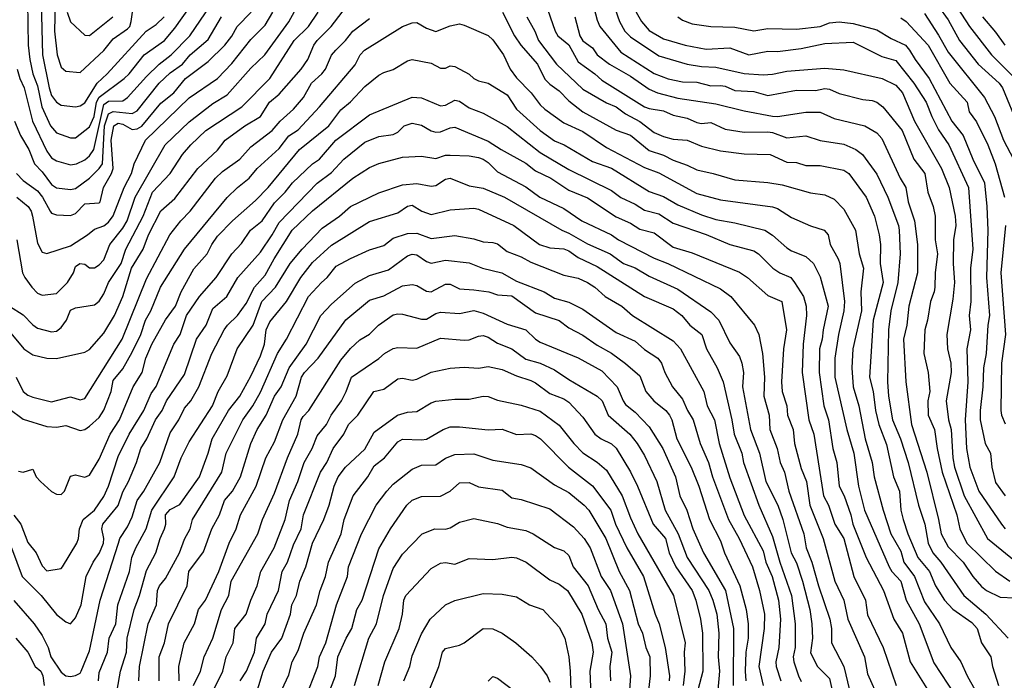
# Model space of a CAD drawing. Header units: metres. Extents: x -46681 to -43747, y -240911 to -237677.
# Tile 1033 of 1056: x -44524 to -44420, y -238198 to -238128. Entities that reach past the tile are written whole.
import ezdxf

# ---------------------------------------------------------------- set-up
doc = ezdxf.new("R2010")
doc.units = ezdxf.units.M
doc.layers.add('CONTOUR_INDEX', color=1, linetype='Continuous')
doc.layers.add('CONTOUR_INTER', color=3, linetype='Continuous')

msp = doc.modelspace()

# ---------------------------------------------------------------- linework, layer by layer
at = {"layer": 'CONTOUR_INDEX'}
for points, elevation in [([(-44524.25, -238133.52), (-44523.97, -238134.52), (-44523.49, -238135.52), (-44522.61, -238139.02), (-44521.1, -238142.19), (-44520.6, -238142.9), (-44520.1, -238143.2), (-44518.6, -238143.61), (-44517.99, -238143.52), (-44517.1, -238143.09), (-44516.6, -238142.67), (-44516.16, -238142.02), (-44515.1, -238137.25), (-44514.6, -238136.91), (-44513.1, -238136.87), (-44512.6, -238136.53), (-44510.6, -238134.3), (-44509.28, -238133.02), (-44508, -238132.02), (-44506.05, -238130.02), (-44503.32, -238126.02)], 80), ([(-44468.57, -238126.52), (-44467.52, -238129.52), (-44467.24, -238130.02), (-44466.1, -238130.98), (-44465.1, -238132.75), (-44463.33, -238134.02), (-44462.6, -238134.71), (-44458.1, -238137.49), (-44457.6, -238137.69), (-44456.1, -238137.93), (-44455.1, -238138.4), (-44453.6, -238138.71), (-44452.6, -238139.15), (-44452.1, -238139.25), (-44451.1, -238139.16), (-44449.6, -238139.85), (-44447.6, -238140.19), (-44445.1, -238140.16), (-44444.6, -238140.23), (-44443.1, -238140.79), (-44441.1, -238140.56), (-44439.6, -238141.05), (-44437.1, -238141.43), (-44435.84, -238142.02), (-44435.13, -238142.52), (-44433.6, -238144.61), (-44432.46, -238147.02), (-44431.32, -238150.02), (-44431.28, -238150.52), (-44431.16, -238153.02), (-44431.39, -238156.02), (-44432.13, -238159.02), (-44432.39, -238161.02), (-44432.49, -238166.52), (-44432.38, -238168.02), (-44431.96, -238170.52), (-44431.13, -238172.52), (-44430.3, -238175.02), (-44429.22, -238179.52), (-44428.57, -238181.52), (-44428.19, -238183.52), (-44427.7, -238184.52), (-44426.86, -238185.52), (-44424.43, -238189.02), (-44422.12, -238191.02), (-44419.78, -238193.52)], 85), ([(-44525.03, -238158.52), (-44523.6, -238159.44), (-44522.6, -238160.48), (-44522.1, -238160.83), (-44520.6, -238161.22), (-44520.1, -238161.16), (-44519.6, -238160.78), (-44519.05, -238160.02), (-44518.6, -238158.95), (-44518.1, -238158.69), (-44516.1, -238158.37), (-44515.6, -238157.99), (-44515.1, -238157.22), (-44514.59, -238156.02), (-44513.27, -238154.02), (-44512.78, -238152.52), (-44510.95, -238149.02), (-44509.96, -238146.52), (-44508.1, -238144.52), (-44506.82, -238142.52), (-44505.94, -238141.52), (-44504.33, -238140.02), (-44500.56, -238137.52), (-44497.61, -238134.52), (-44495.02, -238130.52), (-44493.52, -238129.02), (-44492.5, -238127.52)], 85), ([(-44454.6, -238128.03), (-44454.1, -238128.38), (-44453.1, -238128.77), (-44451.1, -238129.05), (-44448.6, -238129.1), (-44446.6, -238129.49), (-44445.1, -238129.25), (-44442.1, -238129.31), (-44439.6, -238129.03), (-44438.6, -238128.65), (-44437.6, -238128.56), (-44436.1, -238128.72), (-44433.6, -238129.38), (-44432.1, -238130.29), (-44430.6, -238131.01), (-44430.17, -238131.52), (-44429.59, -238132.52), (-44428.1, -238134.51), (-44425.7, -238139.02), (-44424.52, -238140.52), (-44423.51, -238143.02), (-44422.26, -238145.52), (-44422.04, -238148.02), (-44421.92, -238150.52), (-44422.06, -238155.52), (-44421.75, -238159.52), (-44421.92, -238160.52), (-44422.1, -238163.52), (-44422.37, -238165.02), (-44422.45, -238167.02), (-44422.73, -238169.52), (-44422.71, -238170.52), (-44422.2, -238173.02), (-44421.65, -238174.02), (-44421.49, -238175.52), (-44421.1, -238177.12), (-44420.09, -238178.52)], 80), ([(-44422.49, -238128.02), (-44421.1, -238129.65), (-44420.13, -238131.02)], 75), ([(-44524.6, -238180.55), (-44523.85, -238181.52), (-44523.1, -238183.45), (-44522.24, -238184.52), (-44521.6, -238185.91), (-44521.1, -238186.42), (-44519.6, -238186.19), (-44519.46, -238186.02), (-44517.96, -238183.52), (-44517.77, -238183.02), (-44517.67, -238182.02), (-44517.26, -238181.02), (-44516.07, -238180.02), (-44515.1, -238178.6), (-44514.61, -238177.52), (-44513.6, -238174.39), (-44512.44, -238172.02), (-44510.89, -238169.52), (-44510.1, -238167.72), (-44509.6, -238167), (-44507.73, -238162.52), (-44507.07, -238161.52), (-44506.37, -238159.52), (-44505.02, -238157.52), (-44503.26, -238155.52), (-44501.61, -238153.02), (-44500.6, -238151.93), (-44499.63, -238150.52), (-44498.42, -238149.52), (-44497.1, -238147.63), (-44496, -238146.52), (-44495.22, -238145.52), (-44493.12, -238143.52), (-44492.37, -238143.02), (-44490.64, -238141.02), (-44487.1, -238138.35), (-44482.6, -238136.49), (-44481.6, -238136.56), (-44479.6, -238137.41), (-44479.1, -238137.34), (-44478.1, -238136.81), (-44477.6, -238136.91), (-44476.6, -238137.6), (-44475.1, -238138.18), (-44472.6, -238139.57), (-44469.1, -238142.34), (-44466.1, -238144.12), (-44461.6, -238146.34), (-44460.6, -238147.07), (-44459.1, -238147.78), (-44458.1, -238148.41), (-44456.6, -238148.79), (-44455.1, -238149.77), (-44451.6, -238150.97), (-44449.1, -238152.03), (-44446.6, -238152.7), (-44446.1, -238153.01), (-44444.57, -238154.52), (-44443.83, -238155.02), (-44442.68, -238155.52), (-44442.28, -238156.02), (-44441.33, -238157.52), (-44441.08, -238158.52), (-44441.03, -238159.52), (-44441.4, -238162.52), (-44441.48, -238165.52), (-44440.78, -238170.52), (-44440.27, -238172.02), (-44439.23, -238178.52), (-44438.7, -238179.52), (-44438.05, -238181.52), (-44437.09, -238183.02), (-44436.03, -238187.02), (-44434.8, -238189.52), (-44434.6, -238191.06), (-44432.95, -238194.52), (-44431.59, -238198.52)], 90), ([(-44511.41, -238198.02), (-44511.34, -238196.52), (-44510.43, -238192.02), (-44509.56, -238190.02), (-44509.43, -238188.52), (-44509.24, -238188.02), (-44508.6, -238187.24), (-44507.14, -238184.52), (-44506.6, -238183.09), (-44505.99, -238182.02), (-44505.74, -238181.02), (-44502.65, -238176.02), (-44502.19, -238174.02), (-44501.96, -238173.52), (-44500.43, -238170.52), (-44499.39, -238169.02), (-44498.6, -238167.59), (-44496.8, -238163.52), (-44495.84, -238162.02), (-44493.51, -238157.52), (-44492.16, -238156.02), (-44491.56, -238155.52), (-44490.6, -238154.32), (-44489.1, -238153.49), (-44487.1, -238152.6), (-44485.6, -238152.12), (-44484.6, -238151.34), (-44483.1, -238150.86), (-44482.1, -238150.82), (-44480.6, -238151.39), (-44478.1, -238151.08), (-44476.1, -238151.44), (-44475.1, -238151.74), (-44474.1, -238151.83), (-44473.6, -238151.97), (-44472.6, -238152.76), (-44471.1, -238153.34), (-44470.1, -238153.87), (-44466.6, -238155.26), (-44465.1, -238155.59), (-44464.1, -238156.02), (-44463.34, -238156.52), (-44462.25, -238157.52), (-44460.51, -238158.52), (-44459.37, -238159.52), (-44455.1, -238162.18), (-44454.33, -238163.02), (-44451.86, -238167.52), (-44451.51, -238169.02), (-44450.72, -238170.52), (-44450.22, -238173.02), (-44449.1, -238176.62), (-44447.6, -238180.6), (-44445.6, -238184.31), (-44445.32, -238185.52), (-44444.65, -238187.02), (-44443.98, -238189.52), (-44443.76, -238191.52), (-44443.94, -238194.52), (-44444.25, -238196.02), (-44444.22, -238196.52), (-44443.74, -238198.02)], 95), ([(-44500.72, -238198.02), (-44500.07, -238197.02), (-44499.2, -238195.02), (-44499.02, -238193.52), (-44498.1, -238192.02), (-44497.87, -238191.02), (-44496.7, -238188.52), (-44496.3, -238186.52), (-44495.73, -238185.52), (-44495.1, -238183.7), (-44494.3, -238182.02), (-44494.05, -238180.52), (-44492.25, -238176.02), (-44491.59, -238175.02), (-44490.92, -238173.52), (-44489.81, -238172.02), (-44489.31, -238171.02), (-44488.34, -238170.02), (-44486.65, -238167.52), (-44485.6, -238167.28), (-44484.1, -238166.2), (-44483.6, -238166.12), (-44482.6, -238166.34), (-44482.1, -238166.22), (-44480.6, -238165.5), (-44478.6, -238165.05), (-44477.1, -238164.97), (-44475.6, -238165.08), (-44474.6, -238164.89), (-44473.1, -238165.2), (-44471.6, -238165.88), (-44470.1, -238166.37), (-44469.6, -238166.61), (-44468.1, -238167.75), (-44466.6, -238168.3), (-44466.1, -238168.66), (-44464.6, -238170.23), (-44463.35, -238172.02), (-44462.67, -238172.52), (-44461.6, -238173.05), (-44461.1, -238173.49), (-44459.6, -238175.98), (-44458.83, -238177.52), (-44457.19, -238181.52), (-44455.91, -238183.02), (-44455.5, -238184.52), (-44454.82, -238186.02), (-44453.09, -238188.52), (-44452.71, -238189.52), (-44452.2, -238191.52), (-44451.99, -238193.02), (-44451.97, -238197.02), (-44452.5, -238199.02)], 100), ([(-44488.67, -238198.52), (-44487.16, -238193.52), (-44486.35, -238192.02), (-44485.61, -238189.02), (-44484.6, -238186.2), (-44483.6, -238184.66), (-44481.55, -238182.52), (-44480.22, -238182.02), (-44479.1, -238182.05), (-44478.6, -238181.9), (-44477.6, -238181.3), (-44476.1, -238180.9), (-44473.6, -238181.46), (-44472.6, -238181.84), (-44470.6, -238182.18), (-44469.83, -238182.52), (-44467.6, -238183.99), (-44466.6, -238184.34), (-44466.1, -238184.82), (-44465.62, -238186.02), (-44464.06, -238188.02), (-44462.98, -238190.52), (-44462.18, -238192.02), (-44462.01, -238193.52), (-44461.55, -238195.02), (-44461.76, -238196.52), (-44461.69, -238198.02)], 105)]:
    msp.add_lwpolyline(points, dxfattribs=dict(at, elevation=elevation))
at = {"layer": 'CONTOUR_INTER'}
for points, elevation in [([(-44427.6, -238123.19), (-44423.85, -238129.02), (-44421.54, -238132.02), (-44419.1, -238134.46)], 76), ([(-44525.59, -238160.52), (-44523.53, -238163.02), (-44522.6, -238163.67), (-44521.1, -238164.01), (-44520.1, -238164.04), (-44517.1, -238163.39), (-44516.6, -238163.11), (-44515.1, -238161.37), (-44513.99, -238159.52), (-44513.08, -238157.52), (-44512.17, -238154.52), (-44510.95, -238152.52), (-44510.39, -238151.02), (-44509.1, -238148.48), (-44507.6, -238147.19), (-44505.18, -238144.02), (-44503.1, -238142.08), (-44502.31, -238141.02), (-44500.23, -238139.52), (-44498.59, -238138.52), (-44497.62, -238137.02), (-44496.6, -238136.17), (-44494.31, -238133.52), (-44493.61, -238132.52), (-44492.97, -238131.02), (-44492.61, -238130.52), (-44491.14, -238129.02), (-44488.45, -238125.52)], 86), ([(-44524.26, -238151.52), (-44523.66, -238155.02), (-44523.44, -238155.52), (-44522.68, -238156.52), (-44522.1, -238157.15), (-44521.6, -238157.37), (-44520.1, -238157.2), (-44518.93, -238156.02), (-44518.29, -238155.02), (-44518.1, -238154.36), (-44517.64, -238154.02), (-44517.1, -238154.1), (-44516.6, -238154.5), (-44516.1, -238154.47), (-44515.6, -238154.17), (-44515.1, -238153.65), (-44514.46, -238152.02), (-44513.1, -238150.29), (-44512.65, -238149.52), (-44511.78, -238147.02), (-44508.64, -238141.52), (-44506.1, -238139.1), (-44503.6, -238137.17), (-44502.1, -238136.24), (-44499.6, -238133.43), (-44498.12, -238132.02), (-44495.6, -238128.53), (-44494.6, -238126.75)], 84), ([(-44523.15, -238126.52), (-44523.09, -238131.02), (-44522.9, -238132.52), (-44522.6, -238134.02), (-44522.1, -238135.29), (-44521.63, -238137.52), (-44520.72, -238139.52), (-44520.1, -238140.24), (-44518.6, -238140.78), (-44518.1, -238140.79), (-44516.6, -238139.6), (-44516.12, -238138.52), (-44515.86, -238137.02), (-44515.6, -238136.49), (-44512.96, -238134.52), (-44512.42, -238134.02), (-44510.86, -238132.02), (-44508.7, -238130.52), (-44507.6, -238129.23), (-44506.07, -238127.02)], 79), ([(-44521.69, -238126.52), (-44521.57, -238132.02), (-44520.87, -238135.52), (-44520.6, -238136.33), (-44520.1, -238137.02), (-44519.6, -238137.34), (-44518.1, -238137.51), (-44517.6, -238137.41), (-44517.1, -238137.07), (-44515.81, -238135.02), (-44514.75, -238134.02), (-44510.64, -238129.52), (-44509.6, -238128.83), (-44508.75, -238128.02)], 78), ([(-44520.22, -238126.52), (-44520.31, -238129.52), (-44520.02, -238132.02), (-44519.6, -238133.31), (-44519.1, -238133.75), (-44517.6, -238133.87), (-44515.1, -238131.56), (-44514.1, -238130.32), (-44512.6, -238129.3), (-44512.37, -238129.02), (-44512.21, -238128.52), (-44512.06, -238127.52)], 77), ([(-44463.44, -238127.02), (-44463.1, -238128.38), (-44462.8, -238129.02), (-44460.6, -238131.76), (-44457.1, -238133.99), (-44455.6, -238134.55), (-44454.1, -238134.88), (-44452.6, -238134.91), (-44451.1, -238135.29), (-44450.1, -238135.25), (-44449.6, -238135.34), (-44448.6, -238135.77), (-44446.6, -238135.9), (-44445.1, -238136.32), (-44442.1, -238135.76), (-44440.1, -238135.77), (-44439.1, -238135.56), (-44438.6, -238135.65), (-44437.6, -238136.09), (-44435.1, -238136.74), (-44434.1, -238136.83), (-44433.6, -238137.02), (-44433, -238137.52), (-44430.94, -238140.02), (-44429.7, -238143.02), (-44428.57, -238144.52), (-44428.24, -238146.52), (-44427.67, -238148.02), (-44427.47, -238149.02), (-44427.46, -238151.52), (-44427.22, -238153.02), (-44427.46, -238155.02), (-44427.49, -238156.52), (-44427.56, -238157.02), (-44427.95, -238158.02), (-44428.27, -238160.02), (-44428.56, -238161.02), (-44428.65, -238163.52), (-44428.21, -238165.52), (-44428.03, -238167.52), (-44428.24, -238168.52), (-44428.19, -238170.02), (-44427.53, -238171.52), (-44427.27, -238173.52), (-44426.72, -238176.02), (-44425.19, -238180.52), (-44424.87, -238182.02), (-44424.12, -238183.52), (-44421.1, -238186.46), (-44419.6, -238187.53)], 83), ([(-44461.46, -238126.52), (-44460.74, -238128.52), (-44460.17, -238129.52), (-44459.6, -238130.12), (-44456.6, -238132.14), (-44453.6, -238133.01), (-44452.1, -238133.26), (-44450.6, -238133.34), (-44447.6, -238133.98), (-44445.6, -238134.12), (-44444.6, -238134.06), (-44443.1, -238133.75), (-44439.1, -238133.42), (-44437.1, -238133.61), (-44433.04, -238134.52), (-44431.6, -238135.24), (-44430.92, -238136.02), (-44429.63, -238139.02), (-44426.8, -238144.02), (-44426.01, -238146.02), (-44425.37, -238149.02), (-44425.28, -238150.02), (-44425.53, -238151.52), (-44425.56, -238154.02), (-44425.43, -238156.02), (-44425.6, -238157.78), (-44426.23, -238161.52), (-44426.16, -238163.02), (-44425.83, -238164.52), (-44425.77, -238165.52), (-44426.3, -238168.52), (-44426.06, -238170.52), (-44425.77, -238171.52), (-44425.61, -238174.52), (-44425.42, -238175.52), (-44424.41, -238178.52), (-44421.94, -238183.02), (-44417.6, -238186.59)], 82), ([(-44459.6, -238126.48), (-44458.41, -238128.52), (-44457.6, -238129.47), (-44456.1, -238130.35), (-44453.83, -238131.02), (-44451.6, -238131.42), (-44449.1, -238131.29), (-44447.1, -238132.02), (-44445.1, -238131.65), (-44444.1, -238131.66), (-44441.6, -238131.37), (-44439.1, -238130.84), (-44436.1, -238130.7), (-44433.1, -238132.21), (-44431.6, -238132.61), (-44429.7, -238135.02), (-44428.43, -238137.02), (-44427.83, -238138.52), (-44427.1, -238139.92), (-44426.02, -238141.52), (-44423.94, -238146.02), (-44423.51, -238152.52), (-44423.76, -238154.52), (-44423.72, -238158.02), (-44423.87, -238159.52), (-44423.76, -238161.02), (-44424.14, -238163.02), (-44424.03, -238166.52), (-44424.31, -238170.52), (-44424.16, -238173.52), (-44423.83, -238175.52), (-44422.86, -238178.02), (-44420.47, -238181.52), (-44420.1, -238181.99)], 81), ([(-44427.1, -238126.92), (-44426.1, -238128.35), (-44424.91, -238130.52), (-44422.95, -238133.02), (-44420.71, -238135.02), (-44420.37, -238135.52), (-44418.71, -238139.52)], 77), ([(-44524.53, -238139.02), (-44523.88, -238140.52), (-44523.01, -238142.02), (-44522.39, -238143.52), (-44521.6, -238144.35), (-44520.6, -238145.68), (-44520.1, -238146.04), (-44518.6, -238146.23), (-44518.1, -238146.11), (-44516.6, -238145.03), (-44515.58, -238144.02), (-44515.23, -238143.52), (-44515.03, -238139.52), (-44514.6, -238138.24), (-44514.1, -238137.99), (-44512.1, -238138.2), (-44511.6, -238137.94), (-44509.26, -238135.02), (-44508.1, -238133.93), (-44506.81, -238133.02), (-44506.01, -238132.02), (-44504.1, -238130.39), (-44502.68, -238128.02)], 81), ([(-44524.34, -238166.02), (-44523.6, -238167.53), (-44523.1, -238167.92), (-44522.6, -238168.11), (-44520.6, -238168.61), (-44518.6, -238168.1), (-44517.6, -238168.4), (-44517.1, -238168.26), (-44513.17, -238162.02), (-44510.6, -238155.65), (-44508.14, -238151.02), (-44506.99, -238149.52), (-44506.01, -238148.52), (-44503.33, -238145.02), (-44502.6, -238144.34), (-44500.77, -238143.02), (-44499.6, -238141.71), (-44497.37, -238140.02), (-44496.51, -238139.02), (-44495.1, -238137.76), (-44494.06, -238136.52), (-44493.22, -238135.02), (-44492.11, -238134.02), (-44491.74, -238133.52), (-44491.1, -238132.07), (-44490.63, -238131.52), (-44489.63, -238130.52), (-44488.86, -238129.52), (-44487.1, -238128.18)], 87), ([(-44524.3, -238144.52), (-44523.6, -238145.27), (-44522.1, -238146.37), (-44521.58, -238147.02), (-44520.77, -238148.52), (-44520.6, -238148.73), (-44520.1, -238148.91), (-44518.6, -238148.98), (-44518.1, -238148.75), (-44517.1, -238147.75), (-44515.6, -238147.62), (-44515.5, -238147.52), (-44515.13, -238146.02), (-44514.28, -238144.52), (-44514.13, -238144.02), (-44514.32, -238141.02), (-44514.03, -238139.52), (-44513.6, -238139.23), (-44513.1, -238139.34), (-44512.1, -238139.89), (-44511.6, -238139.84), (-44511.1, -238139.56), (-44509.1, -238137.12), (-44507.73, -238136.02), (-44506.49, -238134.52), (-44504.1, -238132.71), (-44502.35, -238131.02), (-44501.6, -238130.05), (-44501.06, -238129.02), (-44499.56, -238127.52)], 82), ([(-44524.27, -238147.02), (-44523.07, -238148.02), (-44522.76, -238148.52), (-44522.63, -238149.02), (-44522.1, -238151.88), (-44521.6, -238152.82), (-44521.1, -238152.98), (-44518.6, -238152.17), (-44516.81, -238151.02), (-44516.1, -238150.39), (-44515.1, -238150.07), (-44514.6, -238149.67), (-44514.1, -238149.01), (-44512.97, -238146.02), (-44512.17, -238144.52), (-44511.89, -238143.52), (-44510.71, -238141.02), (-44506.1, -238136.55), (-44503.1, -238134.52), (-44501.6, -238132.93), (-44499.6, -238130.42), (-44498.1, -238128.89), (-44497.29, -238127.52)], 83), ([(-44518.95, -238127.52), (-44518.6, -238128.54), (-44517.1, -238129.96), (-44516.6, -238129.99), (-44514.16, -238128.02)], 76), ([(-44473.09, -238127.52), (-44471.82, -238130.02), (-44471.16, -238131.02), (-44469.38, -238133.02), (-44468.6, -238134.58), (-44468.1, -238135.11), (-44467.1, -238135.82), (-44466.1, -238136.89), (-44464.62, -238138.02), (-44461.1, -238139.97), (-44459.6, -238140.5), (-44457.6, -238142.1), (-44456.1, -238142.59), (-44455.1, -238143.12), (-44453.6, -238143.65), (-44452.6, -238144.16), (-44450.87, -238144.52), (-44448.6, -238145.22), (-44445.1, -238145.47), (-44443.6, -238145.74), (-44440.6, -238146.56), (-44439.1, -238146.8), (-44438.1, -238147.24), (-44437.1, -238148.31), (-44435.88, -238150.52), (-44435.48, -238153.02), (-44435.01, -238154.52), (-44435.32, -238157.02), (-44435.25, -238159.02), (-44436.13, -238163.02), (-44436.26, -238165.02), (-44436.1, -238167.02), (-44435.52, -238169.02), (-44434.85, -238172.52), (-44434.12, -238175.02), (-44433.91, -238176.52), (-44432.95, -238180.02), (-44432.15, -238182.52), (-44431.1, -238184.36), (-44430.78, -238185.52), (-44429.66, -238187.02), (-44428.6, -238189.72), (-44427.01, -238192.02), (-44425.83, -238194.52), (-44424.77, -238196.02), (-44424.1, -238197.52), (-44423.25, -238199.02)], 87), ([(-44470.52, -238128.02), (-44469.68, -238129.52), (-44469.28, -238130.52), (-44467.39, -238133.02), (-44464.6, -238135.65), (-44462.1, -238137.09), (-44461.1, -238137.52), (-44460.1, -238138.23), (-44458.6, -238139.06), (-44457.1, -238140.2), (-44456.1, -238140.62), (-44455.1, -238140.9), (-44453.6, -238141.03), (-44452.1, -238141.67), (-44450.1, -238142.14), (-44447.6, -238142.45), (-44444.87, -238142.52), (-44443.1, -238143.33), (-44442.1, -238143.39), (-44441.1, -238143.7), (-44439.6, -238143.7), (-44437.1, -238144.17), (-44436.58, -238144.52), (-44434.73, -238147.02), (-44433.86, -238149.02), (-44433.37, -238151.02), (-44433.23, -238152.02), (-44433.28, -238154.02), (-44432.96, -238156.02), (-44434.01, -238160.02), (-44434.39, -238166.02), (-44434, -238167.52), (-44433.75, -238169.52), (-44433.4, -238171.02), (-44432.6, -238173.13), (-44431.87, -238176.52), (-44431.24, -238178.02), (-44431.09, -238180.02), (-44430.85, -238181.02), (-44430.35, -238182.52), (-44429.28, -238185.02), (-44428.08, -238186.52), (-44427.43, -238188.02), (-44426.48, -238189.52), (-44425.6, -238190.49), (-44423.6, -238191.88), (-44423.04, -238192.52), (-44422.6, -238194.02), (-44421.59, -238195.52), (-44421.44, -238196.52), (-44420.81, -238198.52)], 86), ([(-44465.46, -238128.02), (-44464.92, -238130.02), (-44464.6, -238130.54), (-44463.6, -238131.28), (-44463.08, -238132.02), (-44461.8, -238133.02), (-44459.6, -238134.26), (-44457.6, -238135.64), (-44456.72, -238136.02), (-44454.6, -238136.61), (-44450.6, -238137.18), (-44447.6, -238137.94), (-44444.6, -238138.48), (-44444.1, -238138.51), (-44441.1, -238138.08), (-44439.6, -238138.06), (-44438.1, -238138.75), (-44434.87, -238139.52), (-44433.6, -238140.25), (-44433.1, -238140.85), (-44431.15, -238145.02), (-44430.55, -238146.02), (-44430.32, -238147.52), (-44429.65, -238149.52), (-44429.34, -238152.02), (-44429.32, -238155.02), (-44430.24, -238158.52), (-44430.47, -238160.52), (-44430.79, -238162.02), (-44430.56, -238166.52), (-44429.95, -238171.02), (-44428.34, -238176.02), (-44427.11, -238181.02), (-44426.85, -238182.52), (-44426.1, -238183.91), (-44424.53, -238185.52), (-44423.5, -238187.02), (-44422.6, -238188.08), (-44422.06, -238188.52), (-44420.6, -238189.21), (-44419.1, -238189.27)], 84), ([(-44431.1, -238128.13), (-44430.51, -238128.52), (-44428.19, -238131.02), (-44425.91, -238135.02), (-44424.08, -238137.02), (-44423.9, -238138.02), (-44423.1, -238139.09), (-44421.9, -238141.52), (-44421.13, -238143.52), (-44420.15, -238147.02)], 79), ([(-44428.6, -238127.68), (-44427.1, -238129.95), (-44426.1, -238131.73), (-44422.28, -238136.52), (-44421.2, -238138.52), (-44420.25, -238141.02), (-44419.22, -238143.02)], 78), ([(-44525.1, -238169.33), (-44523.6, -238170.45), (-44521.1, -238171.21), (-44520.1, -238171.29), (-44519.1, -238171.11), (-44517.6, -238171.64), (-44517.1, -238171.52), (-44516.6, -238171.18), (-44515.6, -238170.25), (-44515.1, -238169.5), (-44514.34, -238167.52), (-44514.1, -238166.35), (-44513.1, -238165.13), (-44512.1, -238163.37), (-44511.21, -238161.52), (-44510.72, -238160.02), (-44510.13, -238159.02), (-44509.11, -238156.52), (-44506.61, -238152.52), (-44502.1, -238147.08), (-44501.02, -238146.02), (-44499.77, -238145.02), (-44498.94, -238144.02), (-44496.6, -238141.9), (-44495.6, -238140.56), (-44494.6, -238139.92), (-44492.36, -238137.52), (-44488.6, -238133.08), (-44488.08, -238132.02), (-44487.63, -238131.52), (-44483.6, -238129.05), (-44482.6, -238128.65), (-44482.1, -238128.62), (-44481.1, -238129.21), (-44480.1, -238129.55), (-44478.6, -238128.96), (-44477.6, -238128.77), (-44477.1, -238128.88), (-44474.6, -238129.97), (-44474.1, -238130.45), (-44472.97, -238132.02), (-44472.28, -238133.52), (-44471.6, -238134.46), (-44470.04, -238136.02), (-44469.1, -238137.28), (-44468.6, -238137.74), (-44466.6, -238139.19), (-44464.6, -238140.1), (-44462.1, -238141.81), (-44458.1, -238143.89), (-44456.6, -238144.48), (-44452.6, -238146.63), (-44450.1, -238147.31), (-44444.6, -238148.06), (-44444.1, -238148.22), (-44442.6, -238149.18), (-44440.6, -238150.07), (-44439.16, -238150.52), (-44438.74, -238151.02), (-44438.53, -238152.02), (-44437.69, -238153.52), (-44437.53, -238154.02), (-44437.04, -238158.02), (-44437.1, -238159.02), (-44437.67, -238161.52), (-44438.06, -238164.02), (-44438.05, -238166.02), (-44436.78, -238171.52), (-44436.03, -238174.02), (-44435.56, -238177.52), (-44434.9, -238180.02), (-44432.32, -238186.02), (-44432.04, -238186.52), (-44431.1, -238187.54), (-44430.53, -238189.52), (-44429.17, -238192.02), (-44427.6, -238196.13), (-44425.4, -238199.52)], 88), ([(-44524.1, -238175.91), (-44523.6, -238176.02), (-44522.6, -238175.73), (-44522.22, -238176.52), (-44521.76, -238177.02), (-44520.6, -238178.08), (-44520.1, -238178.34), (-44519.6, -238178.39), (-44519.25, -238178.02), (-44518.6, -238176.46), (-44518.1, -238176.31), (-44517.1, -238176.55), (-44516.6, -238176.34), (-44515.6, -238174.66), (-44514.42, -238172.02), (-44513.44, -238170.52), (-44511.99, -238167.02), (-44511.06, -238165.52), (-44510.66, -238164.02), (-44510.03, -238162.52), (-44508.6, -238159.95), (-44507.53, -238158.52), (-44506.94, -238157.02), (-44505.6, -238154.58), (-44504.19, -238153.02), (-44503.72, -238152.02), (-44503.1, -238151.16), (-44501.53, -238149.52), (-44499.1, -238147.39), (-44497.78, -238146.02), (-44494.48, -238142.02), (-44491.37, -238139.52), (-44490.1, -238137.83), (-44489.1, -238136.99), (-44487.6, -238135.38), (-44486.1, -238134.18), (-44485.6, -238133.87), (-44484.6, -238133.57), (-44483.1, -238132.65), (-44482.6, -238132.53), (-44480.6, -238132.9), (-44479.6, -238133.43), (-44479.1, -238133.42), (-44478.6, -238133.2), (-44478.1, -238133.27), (-44476.6, -238134.07), (-44476.09, -238134.52), (-44475.6, -238134.78), (-44474.58, -238135.02), (-44472.6, -238136.23), (-44471.6, -238137.74), (-44469.1, -238140.02), (-44467.6, -238141.09), (-44466.58, -238141.52), (-44463.6, -238143.27), (-44461.6, -238143.97), (-44457.6, -238146.45), (-44456.1, -238146.97), (-44454.6, -238147.84), (-44452.1, -238148.91), (-44450.6, -238149.39), (-44448.6, -238149.74), (-44445.44, -238150.52), (-44444.6, -238151.05), (-44443.1, -238152.36), (-44442.6, -238152.68), (-44441.1, -238153.28), (-44440.28, -238154.02), (-44439.6, -238155.43), (-44438.76, -238158.52), (-44439.28, -238161.02), (-44439.37, -238162.02), (-44439.67, -238163.02), (-44439.71, -238165.52), (-44439.19, -238169.02), (-44438.71, -238170.52), (-44438.24, -238173.52), (-44437.82, -238175.02), (-44437.58, -238177.52), (-44437.06, -238178.52), (-44436.35, -238180.52), (-44436.15, -238181.52), (-44434.73, -238185.02), (-44432.9, -238188.52), (-44431.84, -238191.52), (-44430.92, -238193.02), (-44430.1, -238196.02), (-44427.1, -238200.82)], 89), ([(-44524.84, -238184.02), (-44523.7, -238187.02), (-44521.71, -238189.02), (-44520.1, -238191.05), (-44519.1, -238191.81), (-44518.6, -238192.03), (-44518.1, -238191.38), (-44517.49, -238190.02), (-44516.97, -238187.02), (-44516.21, -238185.52), (-44515.55, -238184.52), (-44515.14, -238183.52), (-44515.1, -238183.02), (-44515.32, -238182.02), (-44515.21, -238181.52), (-44513.6, -238179.55), (-44513.1, -238178.09), (-44512.51, -238177.02), (-44511.67, -238175.02), (-44511.21, -238173.52), (-44510.56, -238172.52), (-44509.65, -238170.52), (-44508.96, -238169.52), (-44508.48, -238168.52), (-44506.6, -238165.72), (-44505.34, -238162.02), (-44504.31, -238160.52), (-44503.6, -238158.78), (-44502.15, -238157.52), (-44500.96, -238155.52), (-44498.6, -238152.82), (-44497.34, -238151.02), (-44496.6, -238149.71), (-44492.6, -238145.54), (-44491.1, -238144.44), (-44489.79, -238143.02), (-44487.6, -238141.24), (-44486.1, -238140.63), (-44484.6, -238140.42), (-44484.1, -238140.17), (-44483.43, -238139.52), (-44482.6, -238139.23), (-44481.6, -238139.44), (-44480.6, -238140.04), (-44480.1, -238140.19), (-44479.6, -238140.15), (-44478.6, -238139.72), (-44478.1, -238139.65), (-44474.6, -238141.13), (-44473.23, -238142.02), (-44470.6, -238143.44), (-44469.6, -238144.25), (-44467.97, -238145.02), (-44466.1, -238146.31), (-44464.1, -238147.12), (-44461.1, -238149.12), (-44459.6, -238149.79), (-44458.6, -238150.41), (-44457.1, -238150.8), (-44455.1, -238152.29), (-44453.1, -238152.92), (-44448.1, -238154.95), (-44447.25, -238155.52), (-44445.1, -238157.41), (-44443.63, -238158.02), (-44443.13, -238161.02), (-44443.47, -238163.02), (-44443.66, -238166.52), (-44443.58, -238167.52), (-44443.1, -238169.02), (-44443.02, -238170.02), (-44442.44, -238171.52), (-44442.28, -238173.02), (-44441.6, -238175.66), (-44441.04, -238177.02), (-44440.68, -238179.52), (-44439.29, -238183.02), (-44438.03, -238187.52), (-44437.09, -238189.52), (-44436.66, -238191.52), (-44434.92, -238195.52), (-44434.6, -238197.29), (-44433.38, -238200.02)], 91), ([(-44524.6, -238189.55), (-44522.43, -238192.02), (-44521.6, -238193.25), (-44520.97, -238194.52), (-44520.7, -238195.52), (-44519.6, -238197.11), (-44519.1, -238197.49), (-44518.6, -238197.56), (-44518.1, -238197.46), (-44517.6, -238197.22), (-44517.48, -238197.02), (-44516.6, -238194.86), (-44515.48, -238189.52), (-44513.56, -238183.52), (-44513.4, -238183.02), (-44512.6, -238181.78), (-44512.1, -238180.74), (-44511.6, -238179.02), (-44510.87, -238178.02), (-44509.2, -238175.02), (-44508.1, -238171.9), (-44507.19, -238170.52), (-44506.6, -238169.27), (-44505.93, -238168.52), (-44505.07, -238167.02), (-44503.7, -238163.52), (-44502.42, -238161.02), (-44502.08, -238160.52), (-44501.02, -238159.52), (-44500.1, -238158.23), (-44499.23, -238156.52), (-44498.1, -238155.27), (-44497.14, -238153.52), (-44495.23, -238150.52), (-44493.1, -238148.46), (-44488.84, -238145.02), (-44487.1, -238143.92), (-44486.1, -238143.47), (-44483.6, -238142.83), (-44481.6, -238142.72), (-44480.1, -238142.94), (-44479.1, -238142.62), (-44478.6, -238142.61), (-44476.6, -238142.68), (-44475.6, -238142.86), (-44475.1, -238143.03), (-44474.6, -238143.39), (-44473.6, -238144.35), (-44470.6, -238145.96), (-44469.14, -238147.02), (-44466.6, -238148.23), (-44464.71, -238149.52), (-44461.6, -238151.01), (-44460.85, -238151.52), (-44457.1, -238153.47), (-44455.65, -238154.02), (-44450.1, -238156.69), (-44449.01, -238157.52), (-44446.52, -238160.52), (-44446.06, -238161.52), (-44445.66, -238163.52), (-44445.47, -238166.02), (-44445.53, -238168.02), (-44444.98, -238170.02), (-44444.91, -238171.52), (-44444.13, -238173.52), (-44443.8, -238175.02), (-44443.36, -238176.02), (-44442.9, -238178.02), (-44441.3, -238182.52), (-44441.05, -238184.02), (-44440.46, -238185.52), (-44439.76, -238188.02), (-44438.57, -238191.52), (-44438.41, -238192.52), (-44438.4, -238194.02), (-44437.1, -238196.52), (-44436.49, -238199.02)], 92), ([(-44515.67, -238198.02), (-44515.6, -238197.15), (-44514.72, -238195.02), (-44514.52, -238193.52), (-44513.83, -238192.02), (-44513.62, -238190.02), (-44512.41, -238186.52), (-44512.13, -238185.02), (-44511.73, -238184.02), (-44510.64, -238182.02), (-44510.03, -238180.02), (-44507.67, -238176.52), (-44506.93, -238174.52), (-44506.1, -238172.83), (-44503.66, -238169.02), (-44503.05, -238167.52), (-44502.1, -238165.87), (-44501.03, -238163.02), (-44499.37, -238160.52), (-44498.43, -238158.02), (-44497, -238156.52), (-44495.45, -238154.02), (-44494.21, -238152.52), (-44492.1, -238150.31), (-44490.25, -238149.02), (-44489.1, -238148.02), (-44486.1, -238146.56), (-44483.6, -238145.74), (-44482.1, -238145.59), (-44480.6, -238145.89), (-44480.1, -238145.8), (-44479.1, -238145.12), (-44478.6, -238145.02), (-44476.6, -238145.84), (-44475.1, -238146.07), (-44472.85, -238147.02), (-44466.82, -238150.52), (-44466.1, -238150.82), (-44464.1, -238151.97), (-44461.72, -238153.02), (-44460.32, -238154.02), (-44459.1, -238154.48), (-44457.6, -238155.36), (-44454.6, -238156.72), (-44451.1, -238159.13), (-44450.27, -238160.02), (-44449.1, -238162.41), (-44448.1, -238163.83), (-44447.84, -238164.52), (-44447.66, -238165.52), (-44447.77, -238167.02), (-44446.92, -238171.52), (-44445.97, -238174.02), (-44445.33, -238177.02), (-44444.07, -238179.52), (-44443.54, -238181.02), (-44442.63, -238184.52), (-44442.1, -238185.58), (-44441.47, -238187.52), (-44440.69, -238190.52), (-44440.48, -238192.02), (-44440.39, -238193.52), (-44440.6, -238195.08), (-44439.88, -238196.52), (-44438.6, -238197.79), (-44438.22, -238199.52)], 93), ([(-44513.69, -238199.02), (-44513.34, -238197.02), (-44512.7, -238195.02), (-44512.65, -238193.52), (-44511.91, -238190.52), (-44511.33, -238189.02), (-44510.6, -238186.41), (-44509.63, -238184.52), (-44509.16, -238183.02), (-44508.7, -238182.02), (-44508.57, -238181.52), (-44508.59, -238180.52), (-44508.1, -238179.97), (-44507.1, -238179.44), (-44505.03, -238176.52), (-44504.11, -238174.02), (-44503.69, -238172.52), (-44501.96, -238169.52), (-44500.76, -238168.02), (-44499.6, -238165.92), (-44498.6, -238163.76), (-44498.17, -238162.52), (-44497.97, -238161.02), (-44497.6, -238160.18), (-44495.85, -238158.02), (-44494.34, -238155.52), (-44493.1, -238153.93), (-44491.1, -238152.11), (-44487.1, -238149.61), (-44484.1, -238148.68), (-44483.1, -238147.98), (-44482.6, -238147.88), (-44481.57, -238148.52), (-44480.6, -238148.87), (-44478.6, -238148.37), (-44476.1, -238148.21), (-44475.6, -238148.3), (-44471.89, -238150.02), (-44469.18, -238152.02), (-44468.1, -238152.39), (-44466.6, -238152.49), (-44466.1, -238152.69), (-44465.1, -238153.39), (-44463.1, -238154.34), (-44458.1, -238157.49), (-44455.1, -238158.81), (-44454.18, -238159.52), (-44453.33, -238160.52), (-44452.05, -238161.52), (-44451.56, -238163.02), (-44450.44, -238165.02), (-44449.83, -238166.52), (-44448.9, -238170.52), (-44448.67, -238172.02), (-44447.84, -238174.02), (-44447.66, -238175.02), (-44446.07, -238179.52), (-44444.6, -238182.8), (-44443.84, -238185.52), (-44442.62, -238189.02), (-44442.24, -238192.02), (-44442.24, -238194.52), (-44442.42, -238195.52), (-44442.37, -238196.02), (-44441.87, -238197.52), (-44441.6, -238198.09)], 94), ([(-44420.05, -238150.02), (-44420.54, -238155.02), (-44420.04, -238161.52), (-44420.49, -238164.52), (-44420.55, -238169.52), (-44420.47, -238170.02), (-44420.1, -238170.92)], 79), ([(-44509.28, -238198.02), (-44509.28, -238195.52), (-44508.71, -238194.02), (-44508.28, -238192.02), (-44506.33, -238188.02), (-44506.13, -238186.52), (-44504.6, -238184.42), (-44503.73, -238182.02), (-44502.89, -238180.52), (-44502.37, -238179.02), (-44501.53, -238178.02), (-44500.7, -238176.52), (-44499.61, -238173.02), (-44498.95, -238171.52), (-44498, -238170.02), (-44497.11, -238168.02), (-44496.4, -238167.02), (-44495.57, -238165.02), (-44493.76, -238162.52), (-44492.24, -238159.52), (-44491.1, -238158.3), (-44488.6, -238156.11), (-44487.1, -238155.31), (-44485.1, -238154.7), (-44483.1, -238153.22), (-44482.6, -238153.03), (-44482.1, -238153.1), (-44481.1, -238153.82), (-44480.6, -238153.99), (-44479.1, -238153.68), (-44476.6, -238153.94), (-44475.18, -238154.52), (-44473.14, -238155.02), (-44471.6, -238155.88), (-44468.69, -238157.02), (-44467.6, -238157.7), (-44466.1, -238158.12), (-44464.6, -238158.84), (-44461.1, -238161.3), (-44459.1, -238162.21), (-44458.1, -238163.09), (-44456.7, -238164.02), (-44456.31, -238164.52), (-44455.98, -238165.52), (-44455.15, -238167.02), (-44454.1, -238168.32), (-44453.58, -238169.52), (-44452.97, -238170.52), (-44452.24, -238173.02), (-44451.37, -238175.02), (-44450.95, -238176.52), (-44449.24, -238181.02), (-44448.12, -238183.02), (-44446.74, -238186.02), (-44445.98, -238188.52), (-44445.47, -238191.02), (-44445.51, -238192.52), (-44446.05, -238196.52), (-44445.6, -238198.52)], 96), ([(-44507.16, -238198.02), (-44507.2, -238196.52), (-44506.64, -238194.02), (-44505.54, -238192.02), (-44505.11, -238190.52), (-44504.37, -238189.52), (-44502.98, -238186.52), (-44501.9, -238183.52), (-44501.15, -238182.02), (-44500.7, -238180.52), (-44499.05, -238177.52), (-44498.01, -238174.52), (-44497.1, -238172.83), (-44496.22, -238170.52), (-44494.84, -238168.02), (-44494.25, -238166.02), (-44493.95, -238165.52), (-44492.5, -238164.02), (-44489.6, -238159.97), (-44487.1, -238157.9), (-44485.6, -238157.42), (-44483.6, -238156.38), (-44482.6, -238156.25), (-44482.1, -238156.34), (-44481.1, -238156.93), (-44480.6, -238157.01), (-44479.1, -238156.19), (-44478.6, -238156.2), (-44477.6, -238156.71), (-44476.1, -238156.79), (-44474.52, -238157.02), (-44473.6, -238157.33), (-44472.1, -238157.45), (-44469.6, -238159.23), (-44467.1, -238160.04), (-44466.1, -238160.8), (-44464.6, -238161.57), (-44463.1, -238162.63), (-44461.6, -238163.47), (-44460.1, -238164.57), (-44458.6, -238165.86), (-44457.96, -238167.52), (-44457.11, -238168.52), (-44455.86, -238169.52), (-44455.46, -238170.02), (-44455.22, -238170.52), (-44454.69, -238172.52), (-44453.19, -238175.52), (-44452.37, -238177.52), (-44451.27, -238181.02), (-44450.1, -238183.26), (-44449.67, -238184.52), (-44448.05, -238188.02), (-44447.38, -238190.52), (-44447.19, -238192.02), (-44447.17, -238193.52), (-44447.42, -238195.02), (-44447.51, -238197.02), (-44447.43, -238198.02)], 97), ([(-44505.65, -238198.52), (-44504.91, -238197.02), (-44504.51, -238195.52), (-44503.62, -238193.52), (-44502.71, -238190.52), (-44501.93, -238189.02), (-44501.69, -238187.52), (-44498.87, -238182.52), (-44498.36, -238181.02), (-44497.1, -238178.24), (-44495.74, -238174.52), (-44494.66, -238172.02), (-44494.3, -238170.52), (-44494.1, -238170.16), (-44493.48, -238169.52), (-44490.1, -238164.23), (-44489.1, -238162.98), (-44488.1, -238162.08), (-44487.1, -238161.47), (-44486.16, -238160.52), (-44484.6, -238159.45), (-44484.1, -238159.32), (-44483.6, -238159.37), (-44481.6, -238159.88), (-44481.1, -238159.88), (-44480.1, -238159.29), (-44479.6, -238159.17), (-44477.6, -238159.3), (-44476.1, -238158.99), (-44475.1, -238159.27), (-44472.6, -238160.43), (-44470.6, -238161.03), (-44469.61, -238162.02), (-44469.1, -238162.32), (-44465.1, -238163.98), (-44462.6, -238165.34), (-44460.98, -238167.02), (-44460.37, -238168.52), (-44460.1, -238168.9), (-44459.1, -238169.7), (-44457.6, -238171.24), (-44456.17, -238173.52), (-44454.84, -238176.52), (-44454.37, -238178.52), (-44453.64, -238180.02), (-44453.02, -238182.02), (-44451.9, -238184.52), (-44449.57, -238188.52), (-44448.73, -238192.52), (-44448.76, -238198.52)], 98), ([(-44503.53, -238199.02), (-44502.55, -238197.02), (-44502.21, -238195.52), (-44501.47, -238194.02), (-44501.29, -238192.52), (-44500.11, -238191.02), (-44499.62, -238189.52), (-44498.95, -238188.02), (-44498.55, -238186.52), (-44497.15, -238184.02), (-44495.97, -238181.02), (-44495.53, -238179.02), (-44494.65, -238177.02), (-44493.98, -238175.02), (-44493.13, -238173.52), (-44492.6, -238172.2), (-44491.63, -238171.02), (-44491.14, -238170.02), (-44490.06, -238168.52), (-44489.54, -238167.52), (-44488.98, -238166.02), (-44486.1, -238164.06), (-44485.53, -238163.52), (-44484.6, -238163), (-44484.1, -238162.9), (-44482.1, -238162.97), (-44479.6, -238161.9), (-44477.1, -238162.11), (-44476.6, -238162.08), (-44475.6, -238161.68), (-44475.1, -238161.63), (-44474.6, -238161.78), (-44473.6, -238162.44), (-44472.1, -238163.02), (-44470.6, -238164.13), (-44469.1, -238164.54), (-44467.6, -238165.25), (-44466.1, -238166.27), (-44463.1, -238168.03), (-44462.56, -238168.52), (-44461.95, -238170.02), (-44459.67, -238172.02), (-44458.87, -238173.02), (-44458.1, -238174.28), (-44456.8, -238177.02), (-44455.93, -238180.02), (-44454.56, -238182.52), (-44453.61, -238185.02), (-44451.31, -238188.52), (-44450.91, -238189.52), (-44450.5, -238191.02), (-44450.28, -238193.02), (-44450.35, -238195.52), (-44450.21, -238197.02), (-44450.36, -238199.02)], 99), ([(-44499.21, -238200.02), (-44498.32, -238197.02), (-44497.43, -238195.02), (-44496.34, -238193.52), (-44495.44, -238191.02), (-44495.29, -238190.02), (-44494.79, -238189.02), (-44494.45, -238187.52), (-44493.8, -238186.02), (-44493.12, -238183.52), (-44491.91, -238181.02), (-44491.34, -238179.52), (-44490.81, -238177.52), (-44490.39, -238176.52), (-44489.64, -238175.52), (-44487.6, -238173.59), (-44486.6, -238171.8), (-44484.14, -238170.02), (-44483.1, -238169.72), (-44482.1, -238169.65), (-44480.6, -238168.71), (-44480.1, -238168.56), (-44478.1, -238168.32), (-44476.6, -238168.32), (-44475.1, -238168.02), (-44474.6, -238168.06), (-44473.6, -238168.44), (-44471.1, -238168.96), (-44469.1, -238169.6), (-44467.1, -238171.08), (-44465.54, -238173.02), (-44464.6, -238173.99), (-44463.1, -238174.97), (-44462.1, -238175.82), (-44460.46, -238178.52), (-44459.6, -238180.85), (-44458.82, -238182.52), (-44455.04, -238189.02), (-44453.81, -238194.02), (-44453.93, -238195.02), (-44453.85, -238197.02), (-44454.04, -238198.52)], 101), ([(-44497.3, -238201.02), (-44495.6, -238197.4), (-44495.25, -238196.02), (-44494.6, -238194.84), (-44494.01, -238193.02), (-44492.67, -238190.02), (-44492.3, -238188.52), (-44491.72, -238187.02), (-44491.41, -238185.52), (-44490.08, -238182.52), (-44489.75, -238181.02), (-44488.82, -238178.52), (-44487.28, -238176.52), (-44486.6, -238175.37), (-44485.53, -238174.52), (-44484.1, -238172.83), (-44483.6, -238172.54), (-44481.6, -238172.63), (-44481.1, -238172.54), (-44479.32, -238171.52), (-44478.6, -238171.26), (-44477.6, -238171.24), (-44474.6, -238171.58), (-44473.1, -238171.49), (-44471.6, -238172.06), (-44470.1, -238172), (-44469.6, -238172.16), (-44469.07, -238172.52), (-44466.11, -238175.52), (-44463.6, -238177.46), (-44461.66, -238180.02), (-44461.18, -238181.52), (-44459.96, -238184.02), (-44458.22, -238187.02), (-44457, -238191.02), (-44456.56, -238192.02), (-44455.93, -238194.52), (-44455.48, -238197.52), (-44455.5, -238198.02)], 102), ([(-44493.9, -238200.02), (-44492.53, -238196.52), (-44492.35, -238195.52), (-44491.71, -238194.02), (-44490.56, -238190.02), (-44489.42, -238187.02), (-44489.31, -238186.02), (-44487.95, -238182.52), (-44486.4, -238179.52), (-44485.26, -238178.02), (-44484.6, -238177.28), (-44482.6, -238175.7), (-44481.6, -238175.3), (-44480.1, -238175.27), (-44479.1, -238174.54), (-44478.1, -238174.15), (-44476.1, -238174.09), (-44474.1, -238174.78), (-44471.1, -238175.22), (-44470.1, -238175.58), (-44467.6, -238177.38), (-44466.1, -238178.16), (-44464.47, -238179.52), (-44463.98, -238180.02), (-44462.17, -238183.02), (-44460.79, -238186.52), (-44459.68, -238188.52), (-44458.78, -238192.02), (-44458.33, -238193.02), (-44457.97, -238194.52), (-44457.54, -238195.52), (-44457.52, -238197.52), (-44457.7, -238199.02)], 103), ([(-44491.45, -238199.52), (-44490.67, -238197.52), (-44490.43, -238195.52), (-44489.54, -238193.52), (-44488.95, -238192.52), (-44488.44, -238190.52), (-44487.87, -238189.52), (-44486.1, -238184.13), (-44484.89, -238182.02), (-44483.16, -238179.52), (-44482.6, -238178.97), (-44481.6, -238178.61), (-44479.6, -238178.57), (-44478.6, -238178.03), (-44477.6, -238177.17), (-44476.6, -238177.11), (-44475.6, -238177.56), (-44473.1, -238177.94), (-44472.1, -238178.72), (-44471.1, -238178.9), (-44468.1, -238179.89), (-44465.6, -238181.81), (-44464.48, -238183.02), (-44463.84, -238184.02), (-44462.68, -238187.02), (-44461.69, -238188.52), (-44460.44, -238192.02), (-44459.59, -238197.52), (-44459.73, -238199.52)], 104), ([(-44486.19, -238198.52), (-44485.47, -238196.02), (-44483.98, -238192.52), (-44483.61, -238191.02), (-44483.47, -238189.52), (-44483.27, -238189.02), (-44480.6, -238186.18), (-44479.6, -238185.64), (-44479.1, -238185.56), (-44478.1, -238185.72), (-44476.6, -238185.13), (-44474.1, -238185.25), (-44472.1, -238185), (-44471.6, -238185.07), (-44470.57, -238185.52), (-44468.1, -238187.4), (-44467.1, -238187.83), (-44466.21, -238188.52), (-44464.73, -238191.02), (-44463.66, -238194.02), (-44463.51, -238195.02), (-44463.88, -238197.02), (-44463.77, -238199.52)], 106), ([(-44483.47, -238198.02), (-44482.83, -238196.52), (-44482.6, -238195.39), (-44481.6, -238193.08), (-44480.7, -238191.52), (-44479.1, -238190.02), (-44478.1, -238189.56), (-44475.1, -238188.84), (-44473.1, -238188.89), (-44471.6, -238189.16), (-44470.23, -238190.02), (-44468.82, -238190.52), (-44467.1, -238192.39), (-44466.51, -238193.52), (-44466.08, -238195.52), (-44465.93, -238197.02), (-44465.82, -238201.02)], 107), ([(-44481.1, -238199.74), (-44479.8, -238196.52), (-44479.39, -238195.02), (-44479.1, -238194.64), (-44477.6, -238194.27), (-44477.1, -238194.03), (-44475.1, -238192.53), (-44474.1, -238192.54), (-44473.1, -238193), (-44471.67, -238194.02), (-44469.98, -238195.52), (-44469.1, -238196.47), (-44468.36, -238197.52), (-44468.1, -238198.16)], 108), ([(-44524.36, -238193.52), (-44523.11, -238195.02), (-44522.33, -238196.52), (-44521.75, -238197.02), (-44521.52, -238197.52), (-44521.4, -238198.52)], 93), ([(-44474.6, -238198.08), (-44474.1, -238197.57), (-44473.6, -238197.74), (-44469.95, -238200.52)], 109)]:
    msp.add_lwpolyline(points, dxfattribs=dict(at, elevation=elevation))

doc.saveas('drawing.dxf')
